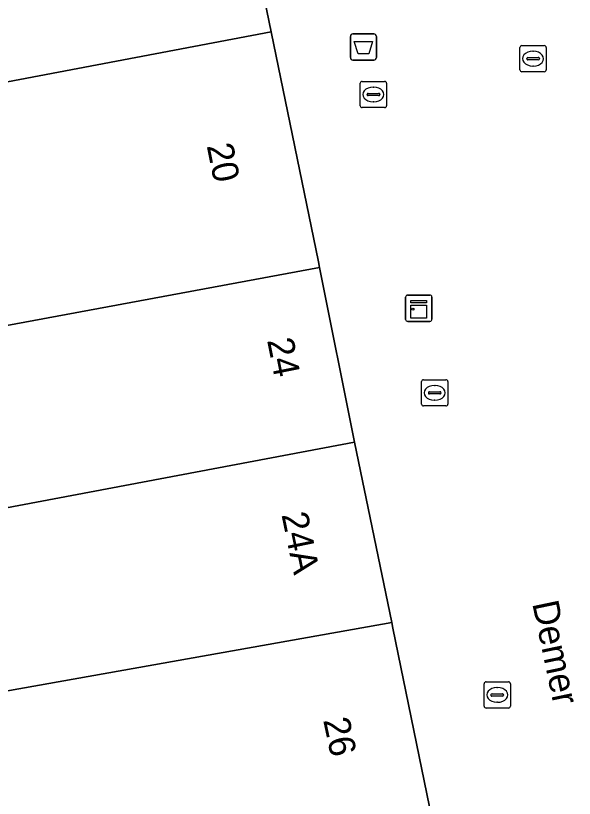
# Model space of a CAD drawing. Extents: x 161087 to 161926, y 382572 to 383873.
# Drawn here: x 161231.14 to 161252.4, y 383442.82 to 383472.62 of the extents above; entities that cross this region are included whole.
import ezdxf

# ---------------------------------------------------------------- set-up
doc = ezdxf.new("R2010")
doc.units = 0
for name, color, linetype in [('IMGEO_Afvalbak', 7, 'Continuous'), ('IMGEO_Kast', 7, 'Continuous'), ('IMGEO_Kolk', 7, 'Continuous'), ('IMGEO_Openbare_ruimte_label', 7, 'Continuous'), ('IMGEO_Pand', 7, 'Continuous'), ('IMGEO_Pand_nummerreeks', 7, 'Continuous'), ('IMGEO_Voetgangersgebied_open', 7, 'Continuous')]:
    doc.layers.add(name, color=color, linetype=linetype)

msp = doc.modelspace()

# ---------------------------------------------------------------- linework, layer by layer
at = {"layer": 'IMGEO_Afvalbak'}
for p, q in [((161243.98, 383471.923), (161244.77, 383471.923)), ((161244.77, 383471.923), (161243.98, 383471.923)), ((161243.88, 383471.023), (161243.88, 383471.823)), ((161243.88, 383471.823), (161243.88, 383471.023)), ((161244.87, 383471.823), (161244.87, 383471.023)), ((161244.87, 383471.023), (161244.87, 383471.823)), ((161244.77, 383470.923), (161243.98, 383470.923)), ((161243.98, 383470.923), (161244.77, 383470.923))]:
    msp.add_line(p, q, dxfattribs=at)
msp.add_lwpolyline([(161244.023, 383471.637), (161244.727, 383471.637), (161244.578, 383471.167), (161244.172, 383471.167), (161244.023, 383471.637)], dxfattribs=at)
for centre, start, end in [((161243.98, 383471.823), 90, 180), ((161243.98, 383471.823), 90, 180), ((161244.77, 383471.823), 0, 90), ((161244.77, 383471.823), 360, 90), ((161243.98, 383471.023), 180, 270), ((161243.98, 383471.023), 180, 270), ((161244.77, 383471.023), 270, 0), ((161244.77, 383471.023), 270, 0)]:
    msp.add_arc(centre, 0.1, start, end, dxfattribs=at)
at = {"layer": 'IMGEO_Kast'}
for p, q in [((161245.984, 383461.053), (161245.984, 383461.894)), ((161245.984, 383461.894), (161245.984, 383461.053)), ((161246.059, 383461.978), (161246.9, 383461.978)), ((161246.9, 383461.978), (161246.059, 383461.978)), ((161246.984, 383461.903), (161246.984, 383461.062)), ((161246.984, 383461.062), (161246.984, 383461.903)), ((161246.909, 383460.978), (161246.068, 383460.978)), ((161246.068, 383460.978), (161246.909, 383460.978))]:
    msp.add_line(p, q, dxfattribs=at)
for points in [[(161246.179, 383461.768), (161246.779, 383461.768), (161246.779, 383461.683), (161246.179, 383461.683), (161246.179, 383461.768)], [(161246.179, 383461.593), (161246.779, 383461.593), (161246.779, 383461.104), (161246.179, 383461.104), (161246.179, 383461.593)]]:
    msp.add_lwpolyline(points, dxfattribs=at)
msp.add_circle((161246.263, 383461.442), 0.0377, dxfattribs=at)
for centre, start, end in [((161246.062, 383461.9), 92.4484, 184.2845), ((161246.062, 383461.9), 92.4484, 184.2845), ((161246.906, 383461.9), 2.4484, 94.2845), ((161246.906, 383461.9), 2.4484, 94.2845), ((161246.062, 383461.056), 182.4484, 274.2845), ((161246.062, 383461.056), 182.4484, 274.2845), ((161246.906, 383461.056), 272.4484, 4.2845), ((161246.906, 383461.056), 272.4484, 4.2845)]:
    msp.add_arc(centre, 0.0779, start, end, dxfattribs=at)
at = {"layer": 'IMGEO_Kolk'}
for p, q in [((161250.333, 383470.554), (161250.333, 383471.406)), ((161250.408, 383471.48), (161251.26, 383471.48)), ((161250.821, 383471.26), (161250.846, 383471.26)), ((161251.334, 383471.406), (161251.334, 383470.554)), ((161250.592, 383470.974), (161250.592, 383470.986)), ((161250.635, 383471.023), (161251.033, 383471.023)), ((161251.076, 383470.986), (161251.076, 383470.974)), ((161251.03, 383470.937), (161250.632, 383470.937)), ((161250.844, 383470.7), (161250.819, 383470.7)), ((161251.26, 383470.48), (161250.408, 383470.48)), ((161244.332, 383470.116), (161245.184, 383470.116)), ((161244.257, 383469.19), (161244.257, 383470.042)), ((161244.745, 383469.896), (161244.77, 383469.896)), ((161245.258, 383470.042), (161245.258, 383469.19)), ((161244.516, 383469.61), (161244.516, 383469.622)), ((161244.954, 383469.573), (161244.556, 383469.573)), ((161244.559, 383469.659), (161244.957, 383469.659)), ((161245, 383469.622), (161245, 383469.61)), ((161244.768, 383469.336), (161244.743, 383469.336)), ((161245.184, 383469.116), (161244.332, 383469.116)), ((161246.664, 383458.756), (161247.516, 383458.756)), ((161246.589, 383457.83), (161246.589, 383458.682)), ((161247.077, 383458.536), (161247.102, 383458.536)), ((161247.59, 383458.682), (161247.59, 383457.83)), ((161246.848, 383458.25), (161246.848, 383458.262)), ((161247.286, 383458.213), (161246.888, 383458.213)), ((161246.891, 383458.299), (161247.289, 383458.299)), ((161247.332, 383458.262), (161247.332, 383458.25)), ((161247.1, 383457.976), (161247.075, 383457.976)), ((161247.516, 383457.756), (161246.664, 383457.756)), ((161248.971, 383446.328), (161248.971, 383447.18)), ((161249.046, 383447.254), (161249.898, 383447.254)), ((161249.972, 383447.18), (161249.972, 383446.328)), ((161249.459, 383447.034), (161249.484, 383447.034)), ((161249.23, 383446.748), (161249.23, 383446.76)), ((161249.668, 383446.711), (161249.27, 383446.711)), ((161249.273, 383446.797), (161249.671, 383446.797)), ((161249.714, 383446.76), (161249.714, 383446.748)), ((161249.898, 383446.254), (161249.046, 383446.254)), ((161249.482, 383446.474), (161249.457, 383446.474))]:
    msp.add_line(p, q, dxfattribs=at)
for points in [[(161250.333, 383470.554), (161250.333, 383471.406)], [(161250.408, 383471.48), (161251.26, 383471.48)], [(161251.334, 383471.406), (161251.334, 383470.554)], [(161251.26, 383470.48), (161250.408, 383470.48)], [(161244.332, 383470.116), (161245.184, 383470.116)], [(161244.257, 383469.19), (161244.257, 383470.042)], [(161245.258, 383470.042), (161245.258, 383469.19)], [(161245.184, 383469.116), (161244.332, 383469.116)], [(161246.664, 383458.756), (161247.516, 383458.756)], [(161246.589, 383457.83), (161246.589, 383458.682)], [(161247.59, 383458.682), (161247.59, 383457.83)], [(161247.516, 383457.756), (161246.664, 383457.756)], [(161248.971, 383446.328), (161248.971, 383447.18)], [(161249.046, 383447.254), (161249.898, 383447.254)], [(161249.972, 383447.18), (161249.972, 383446.328)], [(161249.898, 383446.254), (161249.046, 383446.254)]]:
    msp.add_lwpolyline(points, dxfattribs=at)
for centre, radius, start, end in [((161250.41, 383471.404), 0.0765, 91.552, 178.448), ((161250.41, 383471.404), 0.0765, 91.552, 178.448), ((161251.258, 383471.404), 0.0765, 1.552, 88.448), ((161251.258, 383471.404), 0.0765, 1.552, 88.448), ((161250.632, 383470.983), 0.0403, 85.8775, 175.7526), ((161250.629, 383470.973), 0.0366, 178.938, 274.7102), ((161251.033, 383470.98), 0.043, 264.8664, 352.4533), ((161251.037, 383470.985), 0.0386, 1.7309, 96.639), ((161250.41, 383470.556), 0.0765, 181.552, 268.448), ((161250.41, 383470.556), 0.0765, 181.552, 268.448), ((161251.258, 383470.556), 0.0765, 271.552, 358.448), ((161251.258, 383470.556), 0.0765, 271.552, 358.448), ((161244.334, 383470.04), 0.0765, 91.552, 178.448), ((161244.334, 383470.04), 0.0765, 91.552, 178.448), ((161245.182, 383470.04), 0.0765, 1.552, 88.448), ((161245.182, 383470.04), 0.0765, 1.552, 88.448), ((161244.556, 383469.619), 0.0403, 85.8775, 175.7526), ((161244.553, 383469.609), 0.0366, 178.938, 274.7102), ((161244.957, 383469.616), 0.043, 264.8664, 352.4533), ((161244.961, 383469.621), 0.0386, 1.7309, 96.639), ((161244.334, 383469.192), 0.0765, 181.552, 268.448), ((161244.334, 383469.192), 0.0765, 181.552, 268.448), ((161245.182, 383469.192), 0.0765, 271.552, 358.448), ((161245.182, 383469.192), 0.0765, 271.552, 358.448), ((161246.666, 383458.68), 0.0765, 91.552, 178.448), ((161246.666, 383458.68), 0.0765, 91.552, 178.448), ((161247.514, 383458.68), 0.0765, 1.552, 88.448), ((161247.514, 383458.68), 0.0765, 1.552, 88.448), ((161246.888, 383458.259), 0.0403, 85.8775, 175.7526), ((161246.885, 383458.249), 0.0366, 178.938, 274.7102), ((161247.289, 383458.256), 0.043, 264.8664, 352.4533), ((161247.293, 383458.261), 0.0386, 1.7309, 96.639), ((161246.666, 383457.832), 0.0765, 181.552, 268.448), ((161246.666, 383457.832), 0.0765, 181.552, 268.448), ((161247.514, 383457.832), 0.0765, 271.552, 358.448), ((161247.514, 383457.832), 0.0765, 271.552, 358.448), ((161249.048, 383447.178), 0.0765, 91.552, 178.448), ((161249.048, 383447.178), 0.0765, 91.552, 178.448), ((161249.896, 383447.178), 0.0765, 1.552, 88.448), ((161249.896, 383447.178), 0.0765, 1.552, 88.448), ((161249.27, 383446.757), 0.0403, 85.8775, 175.7526), ((161249.267, 383446.747), 0.0366, 178.938, 274.7102), ((161249.671, 383446.754), 0.043, 264.8664, 352.4533), ((161249.675, 383446.759), 0.0386, 1.7309, 96.639), ((161249.048, 383446.33), 0.0765, 181.552, 268.448), ((161249.048, 383446.33), 0.0765, 181.552, 268.448), ((161249.896, 383446.33), 0.0765, 271.552, 358.448), ((161249.896, 383446.33), 0.0765, 271.552, 358.448)]:
    msp.add_arc(centre, radius, start, end, dxfattribs=at)
for centre, major_axis, ratio, start_param, end_param in [((161250.82, 383470.98), (-0.387, 0.002), 0.722429, 4.712389, 7.853982), ((161250.845, 383470.98), (-0.39, 0.002), 0.717154, 1.570796, 4.712389), ((161244.744, 383469.616), (-0.387, 0.002), 0.722429, 4.712389, 7.853982), ((161244.769, 383469.616), (-0.39, 0.002), 0.717154, 1.570796, 4.712389), ((161247.076, 383458.256), (-0.387, 0.002), 0.722429, 4.712389, 7.853982), ((161247.101, 383458.256), (-0.39, 0.002), 0.717154, 1.570796, 4.712389), ((161249.458, 383446.754), (-0.387, 0.002), 0.722429, 4.712389, 7.853982), ((161249.483, 383446.754), (-0.39, 0.002), 0.717154, 1.570796, 4.712389)]:
    msp.add_ellipse(centre, major_axis=major_axis, ratio=ratio, start_param=start_param, end_param=end_param, dxfattribs=at)
at = {"layer": 'IMGEO_Pand'}
for points in [[(161239.444, 383478.911), (161219.827, 383475.162), (161219.887, 383474.867), (161220.713, 383470.893), (161221.257, 383468.279), (161240.871, 383472)], [(161221.257, 383468.279), (161221.529, 383466.945), (161222.471, 383462.329), (161222.543, 383461.979), (161223.071, 383459.389), (161242.705, 383463.034), (161242.662, 383463.248), (161240.871, 383472)], [(161242.705, 383463.034), (161223.071, 383459.389), (161223.115, 383459.174), (161223.388, 383457.827), (161222.713, 383452.35), (161244.036, 383456.376)], [(161244.036, 383456.376), (161222.713, 383452.35), (161222.682, 383452.1), (161222.073, 383447.187), (161228.037, 383446.412), (161245.455, 383449.516)], [(161221.031, 383438.652), (161227.185, 383438.061), (161247.022, 383441.852), (161246.992, 383442.001), (161245.501, 383449.291), (161245.455, 383449.516), (161228.037, 383446.412), (161222.073, 383447.187), (161222.024, 383446.788)]]:
    msp.add_lwpolyline(points, close=True, dxfattribs=at)
at = {"layer": 'IMGEO_Voetgangersgebied_open'}
msp.add_lwpolyline([(161239.444, 383478.911), (161240.871, 383472), (161242.662, 383463.248), (161242.705, 383463.034), (161244.036, 383456.376), (161245.455, 383449.516), (161245.501, 383449.291), (161246.992, 383442.001), (161247.022, 383441.852), (161247.049, 383441.721), (161248.42, 383434.949), (161249.661, 383428.816), (161250.958, 383422.411), (161252.972, 383412.46)], dxfattribs=at)

# ---------------------------------------------------------------- texts
at = {"layer": 'IMGEO_Openbare_ruimte_label'}
msp.add_text('Demer', height=1, rotation=281.8267, dxfattribs=at).set_placement((161250.798, 383450.241))
at = {"layer": 'IMGEO_Pand_nummerreeks'}
for s, rotation, p in [('20', 281.5664, (161238.41, 383467.665)), ('24', 281.3042, (161240.71, 383460.258)), ('24A', 281.6881, (161241.257, 383453.619)), ('26', 282.0306, (161242.843, 383445.795))]:
    msp.add_text(s, height=1, rotation=rotation, dxfattribs=at).set_placement(p)

doc.saveas('drawing.dxf')
